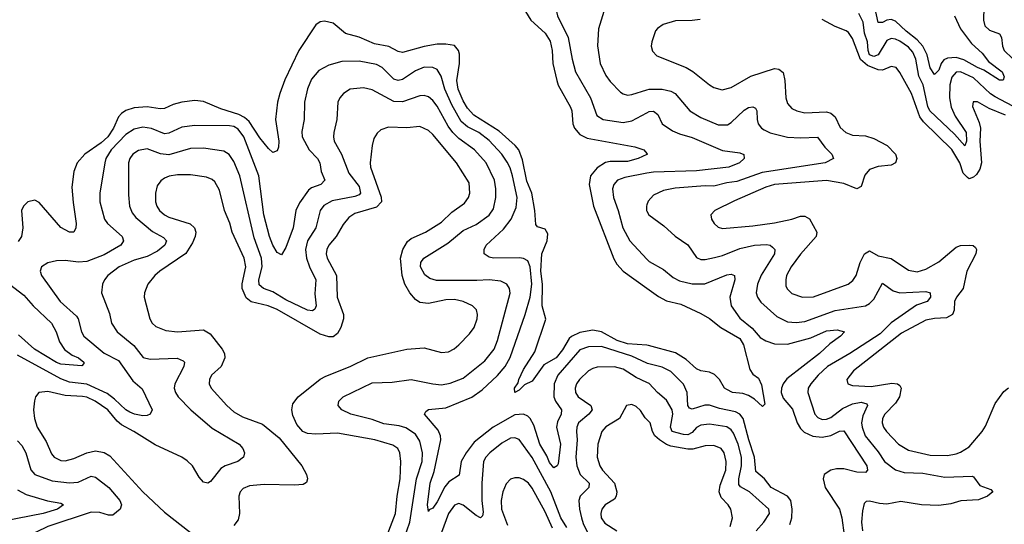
# Model space of a CAD drawing. Header units: inches. Extents: x 1843162 to 1959474, y 907081 to 1016326.
# Tile 500 of 656: x 1897100 to 1901653, y 997241 to 999572. Entities that reach past the tile are written whole.
import ezdxf

# ---------------------------------------------------------------- set-up
doc = ezdxf.new("R2010")
doc.units = ezdxf.units.IN
doc.header["$MEASUREMENT"] = 0
doc.layers.add('B8999', color=7, linetype='Continuous')
doc.layers.add('B9909', color=7, linetype='Continuous')

msp = doc.modelspace()

# ---------------------------------------------------------------- linework, layer by layer
at = {"layer": 'B8999', "color": 5}
for points, elevation in [([(1900000, 999853.1), (1899987.5, 999832.5), (1899970, 999816.9), (1899831.2, 999768.8), (1899752.9, 999752.9), (1899710, 999737.2), (1899682.2, 999717.8), (1899642.4, 999677.6), (1899603.1, 999650), (1899585.2, 999630), (1899582, 999610), (1899587.2, 999590), (1899636.1, 999490), (1899653.9, 999390), (1899670.1, 999330), (1899738.9, 999210), (1899768.7, 999128.7), (1899797.1, 999110), (1899890, 999096.1), (1899930, 999104.6), (1900000, 999142.1)], 440), ([(1900000, 999674.8), (1899870, 999651.9), (1899818, 999630), (1899800.2, 999610), (1899775.6, 999530), (1899771.1, 999451.1), (1899784.7, 999370), (1899810, 999314), (1899830, 999286.3), (1899877.4, 999237.4), (1899890, 999228.4), (1899910, 999223.2), (1899930, 999225.5), (1900000, 999248)], 460), ([(1899439, 999610), (1899462.7, 999570), (1899530, 999510), (1899553.1, 999473.1), (1899562.5, 999430), (1899564.7, 999370), (1899584, 999290), (1899590, 999269.4), (1899646.8, 999166.8), (1899652.7, 999150), (1899656.8, 999090), (1899664.5, 999070), (1899690, 999041.5), (1899724.4, 999024.4), (1899944.6, 998984.6), (1899986, 998970), (1900000, 998953.3)], 420), ([(1900000, 998067.7), (1899910, 998074.3), (1899862.4, 998090), (1899790, 998129), (1899750, 998138), (1899690, 998127.1), (1899651.3, 998108.7), (1899640.7, 998099.3), (1899610, 998047.2), (1899580.1, 998010), (1899523.1, 997976.9), (1899470, 997901.2), (1899434.4, 997885.6), (1899410, 997859.5), (1899389.5, 997850), (1899387.3, 997870), (1899405.2, 997894.8), (1899407.9, 997910), (1899430, 997954.9), (1899482.3, 998037.7), (1899532.1, 998187.9), (1899516.2, 998250), (1899517.2, 998350), (1899508.9, 998410), (1899513.8, 998490), (1899538.9, 998550), (1899542.1, 998582.1), (1899530, 998603.5), (1899494.6, 998614.6), (1899486.1, 998626.1), (1899481.5, 998690), (1899467.6, 998770), (1899445.1, 998825.1), (1899425, 998924.9), (1899407.4, 998970), (1899390.7, 998990.7), (1899316.2, 999056.2), (1899200.2, 999130), (1899170, 999163.4), (1899150, 999196.5), (1899127.9, 999250), (1899120.9, 999290), (1899133.3, 999370), (1899132.8, 999412.8), (1899129.2, 999430), (1899110, 999451.8), (1899070, 999459.2), (1899030, 999458.2), (1898970, 999448.1), (1898870, 999419.9), (1898850, 999424.2), (1898807.1, 999447.1), (1898739.8, 999459.8), (1898670, 999491.2), (1898607.2, 999507.2), (1898550, 999555.3), (1898510, 999565.1), (1898490, 999561), (1898470, 999547.1), (1898390.8, 999430), (1898326.2, 999293.8), (1898302.8, 999230), (1898291.4, 999190), (1898283.2, 999110), (1898297.8, 999010), (1898296.5, 998983.5), (1898290, 998966), (1898270, 998958.4), (1898250, 998976.4), (1898210, 999025.2), (1898161, 999101), (1898139.4, 999119.4), (1898113, 999133), (1898030, 999159.4), (1897950, 999193.8), (1897910, 999198.8), (1897850, 999189.9), (1897810, 999180.5), (1897770, 999162), (1897750, 999159.5), (1897690, 999169.5), (1897630, 999164.9), (1897590, 999151.7), (1897570, 999138.4), (1897556.9, 999123.1), (1897533.6, 999070), (1897507.3, 999030), (1897477.4, 999002.6), (1897401.7, 998950), (1897365.3, 998910), (1897350.1, 998869.9), (1897341.3, 998798.7), (1897346.8, 998726.8), (1897361.8, 998630), (1897360.2, 998610), (1897350.2, 998589.8), (1897330, 998589.8), (1897290, 998612.3), (1897190, 998727.2), (1897170, 998737.7), (1897137.3, 998730), (1897117.6, 998710), (1897108.9, 998690), (1897113.8, 998610), (1897107.8, 998570), (1897093.3, 998546.7)], 420), ([(1900000, 997984.4), (1899930, 998016.8), (1899790, 998062.2), (1899730, 998060.3), (1899690, 998046.6), (1899587.5, 997930), (1899571.1, 997888.9), (1899569.5, 997829.5), (1899577.2, 997810), (1899605.5, 997770), (1899603.6, 997750), (1899586, 997714), (1899582.7, 997690), (1899600.9, 997610), (1899590, 997519.3), (1899584.4, 997510), (1899570, 997502), (1899550, 997525.3), (1899537.5, 997557.5), (1899505.5, 997610), (1899478, 997698), (1899459.9, 997730), (1899450, 997740.2), (1899430, 997748.9), (1899390, 997746.4), (1899288.9, 997690), (1899200.6, 997619.4), (1899163.8, 997570), (1899141.7, 997530), (1899132.4, 997467.6), (1899083.9, 997436.1), (1899066.2, 997413.8), (1899030, 997343.8), (1899010, 997315.3), (1898993.3, 997306.7), (1898990, 997299.3), (1898985.3, 997330), (1898997.6, 997430), (1899016.1, 997483.9), (1899046.5, 997630), (1899045.4, 997650), (1899034.9, 997674.9), (1898971.6, 997750), (1898977.6, 997762.4), (1898989.8, 997770.2), (1899070, 997778.1), (1899190, 997828.3), (1899238, 997862), (1899310, 997928.4), (1899344.8, 997970), (1899368.4, 998011.6), (1899437.7, 998210), (1899459.9, 998290), (1899468, 998350), (1899460.3, 998430), (1899450, 998457.8), (1899430, 998469.1), (1899411.1, 998471.1), (1899290.5, 998470.5), (1899270, 998475.3), (1899248.3, 998490), (1899247.1, 998510), (1899257.6, 998530), (1899336.5, 998603.5), (1899373.1, 998650), (1899396.3, 998703.7), (1899399.9, 998750), (1899379.2, 998850), (1899367.4, 998887.4), (1899353.5, 998913.5), (1899328.9, 998950), (1899270, 999013.1), (1899222.2, 999050), (1899170, 999076.2), (1899141.9, 999101.9), (1899098.5, 999178.5), (1899066.4, 999250), (1899048.8, 999310), (1899030, 999341.2), (1899010, 999351.2), (1898970, 999351.6), (1898930, 999335.3), (1898870, 999295.4), (1898850, 999291.1), (1898830, 999297.4), (1898775.8, 999350), (1898750, 999364.2), (1898670, 999379.6), (1898590, 999378.3), (1898530, 999361.7), (1898483.7, 999336.3), (1898450, 999296.8), (1898430, 999251.6), (1898417.2, 999190), (1898415.9, 999110), (1898405, 999055), (1898406.4, 999030), (1898438.6, 998970), (1898477.6, 998930), (1898487.2, 998910), (1898494.4, 998870), (1898511.3, 998830), (1898493.1, 998810), (1898450, 998794.9), (1898435.7, 998784.3), (1898394.4, 998725.6), (1898377.3, 998690), (1898365.1, 998610), (1898330, 998519.5), (1898310, 998485.6), (1898290, 998496.9), (1898270, 998529.8), (1898254.5, 998570), (1898228.9, 998670), (1898205.3, 998850), (1898135.7, 999030), (1898110, 999066.6), (1898090, 999077.7), (1898070, 999081.8), (1897910, 999082.3), (1897850, 999074.9), (1897790, 999046.7), (1897770, 999043.9), (1897710, 999069), (1897670, 999074.7), (1897630, 999065.3), (1897590, 999041.7), (1897523.3, 998970), (1897498.2, 998930), (1897493, 998910), (1897470.1, 998770), (1897470.9, 998730), (1897491.9, 998650), (1897506.4, 998630), (1897573.4, 998570), (1897580.2, 998550), (1897568.1, 998530), (1897490, 998485.5), (1897410, 998454.4), (1897371.6, 998451.6), (1897310, 998459.3), (1897270, 998458.2), (1897230, 998448.5), (1897200.3, 998430), (1897194.3, 998410), (1897200.2, 998390), (1897286.4, 998270), (1897362.6, 998202.6), (1897370.9, 998190), (1897386.3, 998130), (1897396.8, 998110), (1897490, 998031.2), (1897557, 997997), (1897623.3, 997903.3), (1897667, 997867), (1897711.8, 997770), (1897704, 997750), (1897690, 997743), (1897670, 997742.4), (1897630.8, 997749.2), (1897610, 997758), (1897590, 997769.5), (1897539.1, 997819.1), (1897504.2, 997844.2), (1897410, 997887.2), (1897330, 997897.9), (1897290, 997912), (1897090, 998021.6)], 440), ([(1898849, 997090), (1898903.3, 997250), (1898935.1, 997450), (1898960.3, 997530), (1898961.7, 997570), (1898950, 997624.7), (1898930, 997657.2), (1898885.6, 997685.6), (1898854.7, 997694.7), (1898784.4, 997704.4), (1898730, 997724.3), (1898631.5, 997750), (1898589.6, 997770), (1898572.8, 997790), (1898575.8, 997810), (1898596.3, 997830), (1898730, 997894.8), (1898822.5, 997897.5), (1898910, 997909.5), (1899010, 997888.9), (1899050, 997885.1), (1899090, 997891.9), (1899150, 997915.5), (1899250, 997995.7), (1899293.9, 998050), (1899310, 998090.3), (1899367.6, 998307.6), (1899364.8, 998330), (1899352, 998350), (1899324, 998364), (1899270.4, 998370.4), (1899213.5, 998366.5), (1899027.2, 998367.2), (1898996.5, 998376.5), (1898973.4, 998393.4), (1898953.5, 998430), (1898954, 998450), (1898968.2, 998470), (1899080.3, 998539.7), (1899150, 998597.8), (1899210, 998625.7), (1899270, 998668.1), (1899290, 998698), (1899301.2, 998750), (1899302.2, 998790), (1899295.4, 998830), (1899256.2, 998910), (1899202.6, 998970), (1899130, 999023.2), (1899102.8, 999050), (1899080.4, 999080.4), (1899030, 999172.8), (1899010, 999198.7), (1898990, 999214.5), (1898970, 999221), (1898950, 999219.5), (1898870, 999191.6), (1898830, 999193.9), (1898730, 999247.2), (1898690, 999257.4), (1898628.4, 999250), (1898596.5, 999230), (1898580.2, 999210), (1898571.2, 999190), (1898567.1, 999110), (1898552.6, 999050), (1898550.2, 999030), (1898554, 999010), (1898588.1, 998950), (1898622.3, 998862.3), (1898670, 998800.6), (1898676.3, 998770), (1898670, 998762.6), (1898650, 998754.5), (1898544.5, 998735.5), (1898506.1, 998713.9), (1898488.9, 998690), (1898469, 998610), (1898430.4, 998549.6), (1898421.1, 998510), (1898426.5, 998470), (1898439.4, 998430), (1898469.1, 998370), (1898465, 998305), (1898470.1, 998249.9), (1898465.4, 998234.6), (1898453.1, 998226.9), (1898430, 998229.9), (1898330, 998278.2), (1898270, 998314), (1898227, 998330), (1898206.9, 998346.9), (1898206.2, 998370), (1898221.4, 998430), (1898217.7, 998470), (1898184.4, 998564.4), (1898118.5, 998850), (1898090, 998916.8), (1898068.5, 998948.5), (1898044.1, 998964.1), (1897950, 998978.5), (1897890, 998976.4), (1897790, 998947.9), (1897751.4, 998951.4), (1897690, 998974.5), (1897650, 998967.8), (1897623.5, 998950), (1897608.8, 998930), (1897603.7, 998910), (1897602.4, 998762.4), (1897607.1, 998710), (1897619.9, 998679.9), (1897637.7, 998657.7), (1897713.6, 998593.6), (1897764.9, 998564.9), (1897779, 998550), (1897771.4, 998530), (1897737.1, 998502.9), (1897690, 998477), (1897630, 998460.1), (1897560.7, 998430), (1897508.1, 998390), (1897492.4, 998370), (1897483.2, 998350), (1897479, 998310), (1897514.6, 998214.6), (1897523.8, 998170), (1897550.1, 998130.1), (1897627.3, 998067.3), (1897671.3, 998011.3), (1897703.4, 998003.4), (1897828.7, 998008.7), (1897856.3, 997996.3), (1897861.5, 997990), (1897859.3, 997970), (1897817.5, 997890), (1897814.1, 997870), (1897819.8, 997850), (1897833.5, 997830), (1897891.9, 997770), (1897990, 997684.4), (1898114.4, 997610), (1898131.2, 997590), (1898139, 997570), (1898134.9, 997550), (1898108.7, 997531.3), (1898050, 997510.6), (1898030, 997499), (1897981.8, 997438.2), (1897970, 997431.1), (1897950, 997434.7), (1897930, 997457.6), (1897898.5, 997510), (1897874.3, 997534.3), (1897850.2, 997550.2), (1897727.1, 997607.1), (1897628.2, 997670), (1897570, 997699.9), (1897550, 997716.6), (1897507.9, 997770), (1897448.5, 997810), (1897410, 997827.7), (1897390, 997831.6), (1897310, 997835.5), (1897230, 997854), (1897188.5, 997850), (1897173.6, 997830), (1897168.7, 997811.3), (1897164, 997770), (1897167.8, 997730), (1897181.2, 997690), (1897222.6, 997622.6), (1897246.6, 997566.6), (1897259.1, 997550), (1897290, 997534.8), (1897310, 997533.2), (1897350, 997544.2), (1897410, 997571.3), (1897450, 997579.5), (1897490, 997571.5), (1897517.5, 997557.5), (1897668.6, 997390), (1897770, 997296.3), (1897890, 997202.3)], 460), ([(1898799.6, 997190), (1898836.9, 997290), (1898845, 997370), (1898859.7, 997450), (1898862.3, 997530), (1898857.4, 997570), (1898847.7, 997590), (1898825.5, 997605.5), (1898742, 997630), (1898570, 997661.6), (1898470, 997657.2), (1898430, 997659.8), (1898409.2, 997669.2), (1898381.9, 997701.9), (1898362.7, 997742.7), (1898357.7, 997770), (1898363.4, 997796.6), (1898388, 997830), (1898489.5, 997910.5), (1898514.9, 997925.1), (1898627.8, 997970), (1898710, 998010.1), (1898890, 998049.4), (1898970, 998055.3), (1899050, 998034), (1899082, 998038), (1899108.5, 998051.5), (1899131, 998070), (1899179.6, 998120.4), (1899200.8, 998150), (1899215.9, 998190), (1899217.4, 998210), (1899212, 998232), (1899193.3, 998250), (1899150.5, 998270.5), (1899110, 998279.5), (1899070, 998277.6), (1898990, 998260.9), (1898950, 998265.3), (1898930, 998278.6), (1898903.7, 998310), (1898880.9, 998350), (1898867.9, 998390), (1898861.5, 998470), (1898872.3, 998510), (1898892.7, 998547.3), (1898910, 998561.1), (1898975.8, 998590), (1899050, 998636.4), (1899098.2, 998681.8), (1899156.1, 998723.9), (1899175, 998750), (1899181.3, 998770), (1899177.5, 998817.5), (1899120.3, 998910), (1899010, 999041.8), (1898990, 999060.3), (1898950, 999077.8), (1898890, 999072.6), (1898804.8, 999075.2), (1898770, 999063), (1898753.1, 999046.9), (1898737.6, 999022.4), (1898729.3, 998990.7), (1898720.9, 998910), (1898722.6, 998890), (1898771.8, 998751.8), (1898772.4, 998730), (1898750, 998705.7), (1898650, 998676.6), (1898621.6, 998658.4), (1898595, 998625), (1898563.5, 998570), (1898530.1, 998530), (1898519.8, 998510), (1898517.2, 998490), (1898522.1, 998470), (1898565.1, 998390), (1898567.8, 998290), (1898597.2, 998210), (1898597, 998190), (1898585.5, 998150), (1898570, 998122), (1898550, 998106.5), (1898530, 998105.9), (1898490, 998119.5), (1898290, 998232.1), (1898248.4, 998250), (1898170, 998268.5), (1898146.9, 998286.9), (1898129.2, 998330), (1898128.7, 998351.3), (1898144.9, 998430), (1898138.4, 998470), (1898081.9, 998590), (1898071.1, 998631.1), (1898046.9, 998690), (1898024.6, 998784.6), (1898003, 998823), (1897990, 998833.6), (1897963.7, 998843.7), (1897890, 998854.3), (1897830, 998855.7), (1897791.2, 998848.8), (1897770, 998839.8), (1897752.4, 998827.6), (1897736.2, 998803.8), (1897728.1, 998770), (1897728.1, 998730), (1897734.2, 998710), (1897747.1, 998690), (1897770, 998670.2), (1897790, 998659.8), (1897888.1, 998628.1), (1897908.4, 998610), (1897913.7, 998590), (1897911.5, 998570), (1897899.7, 998540.3), (1897867.9, 998492.1), (1897748.4, 998410), (1897724.1, 998390), (1897692.1, 998350), (1897677.2, 998310), (1897675.9, 998290), (1897701.3, 998190), (1897713.1, 998170), (1897730, 998154.3), (1897776.3, 998136.3), (1897830, 998129.4), (1897950, 998138.2), (1897980.8, 998120.8), (1898036.2, 998050), (1898046.2, 998030), (1898048.4, 998010), (1898031, 997970), (1897986.2, 997930), (1897977.2, 997910), (1897976.5, 997890), (1897986, 997870), (1898057.8, 997790), (1898090, 997760.6), (1898130, 997737.5), (1898222.4, 997702.4), (1898299.5, 997639.5), (1898404.7, 997510), (1898426.5, 997470), (1898430.2, 997450), (1898425.7, 997434.3), (1898410, 997424.1), (1898370, 997420.8), (1898230, 997424.5), (1898162.5, 997417.5), (1898133.7, 997406.3), (1898120.1, 997390), (1898113.6, 997370), (1898115.6, 997290), (1898110, 997260.5), (1898090, 997235.5)], 480), ([(1900000, 998948.7), (1899960.3, 998930), (1899910, 998916.6), (1899830, 998916.1), (1899808.6, 998911.4), (1899770, 998887.6), (1899738.8, 998850), (1899733, 998810), (1899752.4, 998710), (1899846.4, 998466.4), (1899861.6, 998441.6), (1899890.2, 998410), (1900000, 998331.1)], 420), ([(1900000, 998861.9), (1899897.6, 998842.4), (1899863.6, 998830), (1899846.5, 998810), (1899840.5, 998790), (1899845.5, 998750), (1899867.1, 998690), (1899888.4, 998610), (1899920.8, 998550), (1900000, 998464.8)], 440), ([(1900000, 998716.7), (1899997.7, 998710), (1899998.9, 998690), (1900000, 998687.8)], 460), ([(1897052.8, 998350), (1897119.2, 998299.2), (1897161.9, 998250), (1897246.6, 998170), (1897269.4, 998130), (1897283.8, 998083.8), (1897307.6, 998047.6), (1897342.3, 998022.3), (1897371.6, 998010), (1897397, 997990), (1897397, 997983), (1897387.9, 997972.1), (1897290, 997980.9), (1897270, 997987.3), (1897168.7, 998050), (1897095.1, 998115.1)], 420), ([(1900000, 997895.7), (1899950, 997919.3), (1899890, 997957.8), (1899850, 997967.8), (1899770, 997966.5), (1899750, 997960.5), (1899730, 997949.2), (1899688.8, 997910), (1899675.1, 997890), (1899668.4, 997870), (1899670.1, 997850), (1899682.3, 997830), (1899740.1, 997790), (1899746.3, 997770), (1899731.4, 997750), (1899683.5, 997710), (1899675.5, 997690), (1899674.1, 997670), (1899677, 997630), (1899671.4, 997550), (1899675.9, 997510), (1899690.8, 997470.8), (1899732.6, 997430), (1899731.1, 997410), (1899691.8, 997370), (1899685.4, 997350), (1899688.2, 997310), (1899697.4, 997270), (1899704.7, 997244.7), (1899731, 997190)], 460), ([(1900000, 997724.3), (1899991.8, 997731.8), (1899970, 997766.3), (1899950, 997785.1), (1899930, 997793.3), (1899906, 997790), (1899873, 997730), (1899810, 997691.3), (1899791, 997670), (1899772.7, 997610), (1899770.1, 997550), (1899782.7, 997510), (1899795, 997490), (1899850.6, 997430.6), (1899860.3, 997390), (1899857.5, 997370), (1899850, 997356.5), (1899807.3, 997330), (1899790.9, 997310), (1899786.7, 997290), (1899789, 997270), (1899805.2, 997245.2), (1899860.6, 997210)], 480), ([(1897090, 997625.7), (1897110, 997604.2), (1897128.9, 997570), (1897151.5, 997491.5), (1897169.3, 997470), (1897250, 997442.1), (1897330, 997431.4), (1897370, 997435.7), (1897430, 997462.4), (1897450, 997458.3), (1897511.5, 997410), (1897562.4, 997350), (1897570.6, 997330), (1897565, 997310), (1897530, 997282.5), (1897510, 997282.5), (1897470, 997295.4), (1897430, 997296.9), (1897229.5, 997230.5), (1897176.1, 997203.9), (1897129.2, 997170), (1897090, 997128.6)], 440), ([(1899630, 997225.3), (1899602.8, 997270), (1899555.6, 997390), (1899470, 997549.9), (1899410, 997632.4), (1899390, 997640.6), (1899370, 997638.1), (1899330, 997615.9), (1899274.3, 997570), (1899255.1, 997550), (1899245.1, 997530), (1899236.7, 997430), (1899237.4, 997350), (1899242.9, 997297.1), (1899240, 997280), (1899230, 997269.9), (1899210, 997280.7), (1899150, 997328.7), (1899130, 997337), (1899110, 997329.2), (1899082, 997290), (1899050, 997202.4)], 460), ([(1899562.9, 997222.9), (1899530, 997298.5), (1899470, 997407.8), (1899452.5, 997430), (1899430, 997448.1), (1899410, 997455), (1899390, 997455.3), (1899370, 997448.5), (1899350, 997428), (1899333.5, 997390), (1899325.9, 997350), (1899327.3, 997310), (1899355.9, 997235.9)], 480), ([(1897090, 997399.3), (1897130, 997377.8), (1897228.6, 997348.6), (1897290, 997338.4), (1897302.3, 997330), (1897274.9, 997310), (1897208.8, 997290), (1896970, 997243.8)], 420)]:
    msp.add_lwpolyline(points, dxfattribs=dict(at, elevation=elevation))
at = {"layer": 'B9909', "color": 5}
for points, elevation in [([(1901422.8, 999590), (1901450.7, 999530), (1901501.6, 999461.6), (1901550, 999417.7), (1901579, 999379), (1901643.1, 999330), (1901651.7, 999308.3), (1901647.3, 999292.7), (1901630, 999293), (1901558.3, 999338.4), (1901528.5, 999350), (1901465.6, 999385.6), (1901430, 999396.2), (1901390, 999394.2), (1901373.4, 999386.6), (1901360.6, 999370), (1901350, 999338), (1901330, 999318.5), (1901310, 999349.7), (1901296, 999410), (1901276, 999450), (1901250, 999478.9), (1901198.7, 999518.7), (1901150, 999564.3), (1901130, 999572.9), (1901110, 999569.5), (1901090, 999558.1), (1901070, 999558.5), (1901053.5, 999630)], 440), ([(1901558.3, 999630), (1901555.6, 999570), (1901563.2, 999543.2), (1901583.9, 999523.9), (1901630, 999506.2), (1901640.1, 999490), (1901644, 999450), (1901651.2, 999430), (1901690, 999391.9)], 460), ([(1900246.9, 999573.1), (1900210, 999568.1), (1900133, 999567), (1900074.9, 999550), (1900048.4, 999531.6), (1900040.4, 999519.6), (1900022.3, 999470), (1900019.6, 999450), (1900025.5, 999425.5), (1900045.2, 999405.2), (1900182, 999350), (1900212.8, 999332.8), (1900290, 999270.2), (1900310, 999258.8), (1900347.8, 999247.8), (1900390, 999258.2), (1900480.5, 999310), (1900590, 999345.7), (1900610, 999343.5), (1900630, 999327.7), (1900637.6, 999290), (1900641.7, 999210), (1900650, 999184.9), (1900670, 999161.8), (1900693, 999150), (1900730, 999141.7), (1900830, 999145.2), (1900850, 999140.1), (1900870, 999122.2), (1900893.6, 999073.6), (1900919.6, 999050), (1900950, 999038.5), (1901010, 999034.8), (1901050, 999023.2), (1901111.3, 998990), (1901149.4, 998950), (1901156.1, 998930), (1901150.1, 998909.9), (1901130, 998900.2), (1901070, 998893.7), (1901030, 998879.4), (1901007, 998853), (1900990, 998801.6), (1900970, 998790.7), (1900910, 998815.3), (1900830, 998829), (1900590, 998810.3), (1900550, 998798.6), (1900405.2, 998734.8), (1900313.7, 998690), (1900295.8, 998670), (1900298, 998650), (1900310.3, 998630), (1900330, 998613.1), (1900350, 998607.3), (1900490, 998618.8), (1900590, 998633), (1900669.9, 998650.1), (1900710, 998664.5), (1900730, 998663.8), (1900751.6, 998651.6), (1900785.7, 998590), (1900782, 998570), (1900710, 998487.7), (1900667.2, 998430), (1900646.1, 998390), (1900641.7, 998370), (1900642.9, 998342.9), (1900648.4, 998328.4), (1900670, 998306.8), (1900718.8, 998290), (1900770, 998291.3), (1900929.9, 998350.1), (1900952.6, 998367.4), (1900967.2, 998390), (1900985.6, 998450), (1901006.1, 998490), (1901030, 998503.4), (1901070, 998481.5), (1901130, 998468.3), (1901210, 998414.1), (1901250, 998407.5), (1901290, 998418.4), (1901350, 998453.6), (1901430, 998520.5), (1901450, 998527.9), (1901490.2, 998530.2), (1901508.1, 998528.1), (1901519.1, 998519.1), (1901524.6, 998510), (1901521, 998490), (1901479, 998410), (1901462.6, 998330), (1901431.6, 998290), (1901422.1, 998270), (1901420.9, 998230), (1901413.4, 998210), (1901385.1, 998194.9), (1901329.1, 998190.9), (1901290, 998182.8), (1901176.5, 998123.5), (1900955.2, 997950), (1900924.9, 997910), (1900928.8, 997890), (1900950, 997881.3), (1901036.8, 997876.8), (1901132.5, 997892.5), (1901158.7, 997890), (1901170, 997882), (1901176, 997870), (1901168.2, 997830), (1901150, 997799.9), (1901100.1, 997750), (1901089.6, 997730), (1901087.8, 997710), (1901094.4, 997690), (1901108, 997670), (1901162.6, 997610), (1901210, 997583), (1901310, 997559.4), (1901390, 997558.8), (1901430, 997565.9), (1901450, 997574.5), (1901490, 997598.2), (1901550.5, 997669.5), (1901565.5, 997694.5), (1901610, 997799.3), (1901650, 997853.6), (1901671.7, 997871.7)], 480), ([(1901658.5, 999130), (1901582, 999162), (1901528.3, 999191.7), (1901508.6, 999191.4), (1901505.7, 999170), (1901536.1, 999096.1), (1901542.4, 999070), (1901539.3, 999010), (1901547.4, 998910), (1901539.2, 998880.8), (1901523.3, 998856.7), (1901510, 998844.3), (1901490, 998837), (1901481.9, 998841.9), (1901462.8, 998862.8), (1901446.8, 998910), (1901410, 998971.8), (1901279.4, 999099.4), (1901262.4, 999122.4), (1901223.2, 999230), (1901170, 999327.2), (1901151.9, 999350), (1901130, 999355.2), (1901090, 999338.5), (1901070, 999339.9), (1901019.3, 999359.3), (1900987.4, 999387.4), (1900950, 999484.6), (1900932.1, 999512.1), (1900920.8, 999520.8), (1900870, 999539.6), (1900810, 999572.2)], 480), ([(1901718.9, 999158.9), (1901610, 999215.2), (1901589.1, 999229.1), (1901510, 999302.4), (1901449.3, 999330.7), (1901430, 999328.7), (1901410, 999306.2), (1901401.4, 999270), (1901399.7, 999210), (1901407.2, 999167.2), (1901425.4, 999125.4), (1901476.9, 999050), (1901478.3, 999010), (1901470, 998989), (1901423, 999043), (1901308, 999150), (1901299.3, 999170), (1901277.3, 999270), (1901258, 999310), (1901243.9, 999390), (1901230, 999421.5), (1901210, 999444.2), (1901170, 999472.4), (1901150, 999481.8), (1901130, 999484.1), (1901110, 999475), (1901070, 999409.9), (1901050, 999401), (1901030, 999409), (1901023.1, 999430), (1901020.1, 999470), (1901006.9, 999510), (1901000.7, 999560.7), (1900980.3, 999600.3)], 460), ([(1900000, 999248), (1900010, 999251.2), (1900070, 999250.7), (1900110, 999242), (1900130.2, 999230), (1900199.1, 999150), (1900250, 999120.5), (1900330, 999086.6), (1900373.4, 999086.6), (1900390, 999096), (1900450, 999154.1), (1900470, 999165.5), (1900490, 999169.2), (1900502.4, 999162.4), (1900508.2, 999150), (1900509.5, 999110.5), (1900515, 999090), (1900530, 999070.2), (1900542.3, 999062.3), (1900570, 999049.5), (1900650, 999029.1), (1900710, 999025.7), (1900789.3, 999029.3), (1900822.2, 998982.2), (1900854.9, 998950), (1900862.4, 998930), (1900824.9, 998910), (1900533.7, 998866.3), (1900415.2, 998824.8), (1900370, 998818.4), (1900310, 998801.9), (1900270, 998803.6), (1900130, 998793.2), (1900076.8, 998783.2), (1900030, 998761.1), (1900006, 998734), (1900000, 998716.7)], 460), ([(1900000, 999142.1), (1900010, 999147.4), (1900030, 999149.4), (1900050, 999133.6), (1900070.1, 999090.1), (1900118.4, 999058.4), (1900150, 999043.9), (1900210, 999027.5), (1900350, 998968.1), (1900430, 998955.8), (1900448.3, 998948.3), (1900450.3, 998930), (1900428.7, 998910), (1900379.3, 998890), (1900230, 998873.1), (1900030, 998867.6), (1900000, 998861.9)], 440), ([(1900000, 998953.3), (1900002.8, 998950), (1900000, 998948.7)], 420), ([(1900000, 998687.8), (1900009.1, 998670), (1900078.6, 998618.6), (1900130, 998571), (1900190, 998532.2), (1900230, 998472.8), (1900250, 998464), (1900270, 998463.2), (1900312.5, 998472.5), (1900350, 998482.8), (1900430, 998515.1), (1900498, 998530), (1900552.6, 998532.6), (1900569.3, 998529.3), (1900581.3, 998521.3), (1900591.3, 998510), (1900590.2, 998490), (1900528.1, 998391.9), (1900511.3, 998350), (1900505.1, 998310), (1900511, 998290), (1900526.7, 998266.7), (1900601.2, 998201.2), (1900650, 998175.3), (1900690, 998172.3), (1900730, 998178), (1900870, 998227.5), (1901010.6, 998249.4), (1901030, 998260.1), (1901050, 998281.1), (1901090, 998354.9), (1901139.1, 998319.1), (1901169.1, 998309.1), (1901290, 998316.4), (1901310.2, 998310), (1901311.3, 998290), (1901295.9, 998270), (1901246.7, 998253.3), (1901130, 998171.1), (1901078.8, 998121.2), (1900938.5, 998030), (1900834.6, 997970), (1900791.9, 997930), (1900757.6, 997890), (1900746.3, 997870), (1900743.7, 997850), (1900776.6, 997750), (1900790, 997734.3), (1900810, 997725), (1900830, 997725.8), (1900850, 997734.6), (1900905.1, 997774.9), (1900950, 997796.7), (1900990, 997804.7), (1901016.3, 997796.3), (1901020.6, 997790), (1900997.9, 997742.1), (1900992.6, 997710), (1900994.9, 997690), (1901009.2, 997650), (1901070, 997574.8), (1901098.1, 997530), (1901150, 997492), (1901190, 997480.5), (1901276.5, 997476.5), (1901377.7, 997457.7), (1901503.4, 997463.4), (1901510, 997460.4), (1901539.8, 997419.8), (1901590, 997400.7), (1901599.1, 997390), (1901575.5, 997370), (1901533.4, 997353.4), (1901451.4, 997348.6), (1901404.6, 997335.4), (1901350, 997327.2), (1901269.9, 997329.9), (1901173.7, 997346.3), (1901110, 997333.2), (1901075.9, 997335.9), (1901030, 997347.2), (1901013.7, 997346.3), (1901004.1, 997335.9), (1900997.6, 997302.4), (1900992.3, 997250), (1900997.4, 997210)], 460), ([(1900000, 998464.8), (1900010, 998454), (1900077.1, 998417.1), (1900121.3, 998381.3), (1900150, 998365.4), (1900210, 998352), (1900268.1, 998351.9), (1900370, 998393.5), (1900390, 998396.2), (1900405.7, 998390), (1900406.1, 998370), (1900383.6, 998290), (1900389.6, 998250), (1900430, 998192.8), (1900487.3, 998147.2), (1900524.2, 998104.2), (1900550, 998087.4), (1900590, 998074.8), (1900650, 998073), (1900757.4, 998102.6), (1900830, 998134.4), (1900879, 998139), (1900913.4, 998130), (1900894.9, 998110), (1900845.4, 998074.6), (1900798.7, 998030), (1900647.4, 997912.6), (1900629.6, 997890), (1900621.8, 997870), (1900620.3, 997850), (1900630, 997822.8), (1900673.1, 997773.1), (1900694.5, 997710), (1900710, 997683), (1900726.5, 997666.5), (1900767.5, 997647.5), (1900810, 997643.6), (1900849.9, 997650.1), (1900890, 997670.1), (1900910, 997671.8), (1901016.2, 997510), (1901020.2, 997490), (1901010, 997480.3), (1900970, 997482.1), (1900910, 997496.8), (1900876.7, 997496.7), (1900850, 997491), (1900819.8, 997470), (1900814.3, 997450), (1900824.7, 997410), (1900890.5, 997310), (1900901.4, 997270), (1900911.5, 997190)], 440), ([(1900000, 998331.1), (1900053, 998293), (1900090, 998273.6), (1900157.4, 998257.4), (1900250, 998214), (1900290, 998191.1), (1900342.4, 998150), (1900430, 998098.7), (1900446.1, 998070), (1900475.4, 997955.4), (1900490, 997933.4), (1900515.9, 997915.9), (1900530, 997884.9), (1900544.7, 997795.3), (1900534.8, 997785.2), (1900498.1, 997818.1), (1900470, 997835.1), (1900444.2, 997844.2), (1900395.3, 997850), (1900370, 997862.9), (1900359.3, 997870), (1900336, 997910), (1900312.6, 997932.6), (1900290, 997943), (1900250, 997949.7), (1900230, 997959.1), (1900182, 998002), (1900132.1, 998032.1), (1900007.1, 998067.1), (1900000, 998067.7)], 420), ([(1900660.8, 997239.2), (1900669.9, 997270), (1900672.4, 997310), (1900665.7, 997350), (1900650, 997370.7), (1900574.7, 997410), (1900544, 997450), (1900504.4, 997484.4), (1900497.7, 997550), (1900471.4, 997630), (1900445.6, 997730), (1900430, 997749.9), (1900410, 997760.3), (1900335.4, 997775.4), (1900290, 997791), (1900268.5, 997791.5), (1900210, 997771.8), (1900197.7, 997777.7), (1900189.9, 997789.9), (1900186.4, 997850), (1900170, 997887.2), (1900110, 997946), (1900070, 997966.1), (1900003, 997983), (1900000, 997984.4)], 440), ([(1900504.7, 997210), (1900540.7, 997250), (1900566.2, 997290), (1900563.5, 997310), (1900473.7, 997390), (1900432.9, 997412.9), (1900424.6, 997424.6), (1900425, 997450), (1900437.9, 997510), (1900437, 997550), (1900421.8, 997610), (1900401.1, 997661.1), (1900390, 997676.8), (1900370, 997690.4), (1900290, 997703.4), (1900250, 997699.2), (1900230, 997688.4), (1900210, 997665.4), (1900190, 997653.8), (1900170, 997654.7), (1900117.3, 997670), (1900109.2, 997690), (1900119.2, 997750), (1900117.2, 997770), (1900090, 997814.6), (1900048.7, 997848.7), (1900010.7, 997890.7), (1900000, 997895.7)], 460), ([(1900385.3, 997230), (1900396.1, 997270), (1900388.3, 997310), (1900375.7, 997330), (1900343.8, 997363.8), (1900334.7, 997390), (1900338.6, 997421.4), (1900364.9, 997490), (1900367.2, 997530), (1900358, 997570), (1900343.1, 997590), (1900310, 997604.2), (1900270, 997603.2), (1900211.8, 997588.2), (1900190, 997587.1), (1900110, 997601.8), (1900090, 997609.9), (1900057.7, 997630), (1900036.7, 997650), (1900026.4, 997670), (1900015.5, 997710), (1900000, 997724.3)], 480)]:
    msp.add_lwpolyline(points, dxfattribs=dict(at, elevation=elevation))

doc.saveas('drawing.dxf')
